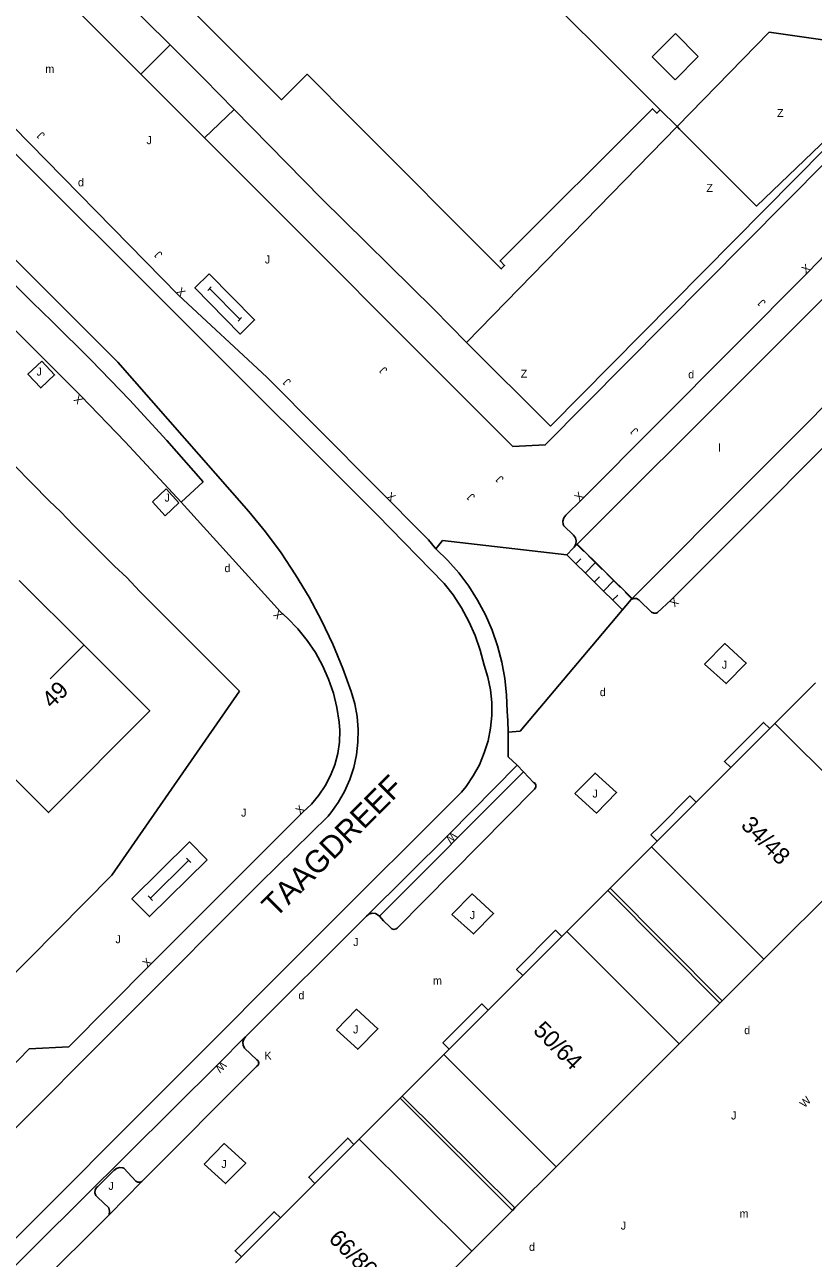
# Model space of a CAD drawing. Extents: x 134999 to 136502, y 457398 to 459002.
# Drawn here: x 136393.8 to 136443.1, y 458017.2 to 458094.3 of the extents above; entities that cross this region are included whole.
import ezdxf

# ---------------------------------------------------------------- set-up
doc = ezdxf.new("R2010")
doc.units = 0
for name, color, linetype in [('RI_DGTB_15', 7, 'Continuous'), ('RI_DGTB_19', 7, 'Continuous'), ('RI_DGTB_29', 7, 'Continuous'), ('RI_DGTB_3', 7, 'Continuous'), ('RI_DGTB_30', 7, 'Continuous'), ('RI_DGTB_31', 7, 'Continuous'), ('RI_DGTB_32', 7, 'Continuous'), ('RI_DGTB_35', 7, 'Continuous'), ('RI_DGTB_36', 7, 'Continuous'), ('RI_DGTB_37', 7, 'Continuous'), ('RI_DGTB_4', 7, 'Continuous'), ('RI_DGTB_43', 7, 'Continuous'), ('RI_DGTB_49', 7, 'Continuous'), ('RI_DGTB_53', 7, 'Continuous'), ('RI_DGTB_54', 7, 'Continuous'), ('RI_DGTB_55', 7, 'Continuous'), ('RI_DGTB_7', 7, 'Continuous')]:
    doc.layers.add(name, color=color, linetype=linetype)

msp = doc.modelspace()

# ---------------------------------------------------------------- linework, layer by layer
at = {"layer": 'RI_DGTB_15'}
msp.add_line((136397.504, 458055.563), (136395.382, 458053.444), dxfattribs=at)
msp.add_line((136397.504, 458055.563), (136395.382, 458053.444), dxfattribs=at)
msp.add_line((136397.504, 458055.563), (136395.382, 458053.444), dxfattribs=at)
at = {"layer": 'RI_DGTB_19'}
msp.add_lwpolyline([(136447.491, 458090.614), (136447.644, 458090.464), (136426.643, 458069.236), (136421.397, 458074.453)], dxfattribs=at)
at = {"layer": 'RI_DGTB_29'}
for points in [[(136405.321, 458078.747), (136404.431, 458077.867), (136407.27, 458074.991), (136408.16, 458075.87), (136405.321, 458078.747)], [(136405.46, 458077.938), (136405.238, 458077.718)], [(136407.242, 458075.91), (136405.349, 458077.827)], [(136407.353, 458076.019), (136407.131, 458075.8)], [(136405.198, 458042.148), (136404.099, 458043.261), (136400.503, 458039.712), (136401.602, 458038.599), (136405.198, 458042.148)], [(136401.652, 458039.747), (136404.049, 458042.113)], [(136404.187, 458041.974), (136403.912, 458042.252)], [(136401.789, 458039.608), (136401.515, 458039.886)]]:
    msp.add_lwpolyline(points, dxfattribs=at)
at = {"layer": 'RI_DGTB_3'}
for points in [[(136433.51, 458088.996), (136423.964, 458098.542), (136428.49, 458103.068)], [(136433.51, 458088.996), (136433.298, 458088.784), (136433.015, 458089.067), (136423.504, 458079.556), (136423.787, 458079.273), (136423.575, 458079.061), (136414.351, 458088.306)]]:
    msp.add_lwpolyline(points, dxfattribs=at)
at = {"layer": 'RI_DGTB_31'}
for p, q in [((136401.778, 458064.505), (136402.645, 458065.311)), ((136402.645, 458065.311), (136403.44, 458064.454)), ((136402.578, 458063.64), (136401.778, 458064.505)), ((136403.44, 458064.454), (136402.578, 458063.64)), ((136428.297, 458061.837), (136428.729, 458061.413)), ((136427.665, 458061.196), (136431.108, 458057.802)), ((136428.241, 458060.63), (136428.555, 458060.95)), ((136428.814, 458060.061), (136429.446, 458060.707)), ((136429.017, 458061.129), (136429.878, 458060.279)), ((136429.388, 458059.497), (136429.704, 458059.819)), ((136430.163, 458060.001), (136431.025, 458059.151)), ((136429.962, 458058.931), (136430.594, 458059.574)), ((136430.534, 458058.366), (136430.852, 458058.688)), ((136431.313, 458058.866), (136431.742, 458058.444))]:
    msp.add_line(p, q, dxfattribs=at)
msp.add_lwpolyline([(136394.874, 458073.299), (136395.669, 458072.442), (136394.807, 458071.628), (136394.007, 458072.493)], close=True, dxfattribs=at)
for points in [[(136436.278, 458054.376), (136437.538, 458055.656), (136438.878, 458054.436), (136437.618, 458053.156), (136436.278, 458054.376)], [(136428.18, 458046.284), (136429.44, 458047.564), (136430.78, 458046.344), (136429.52, 458045.064), (136428.18, 458046.284)], [(136420.491, 458038.732), (136421.751, 458040.012), (136423.091, 458038.792), (136421.831, 458037.512), (136420.491, 458038.732)], [(136413.272, 458031.532), (136414.532, 458032.812), (136415.872, 458031.592), (136414.612, 458030.312), (136413.272, 458031.532)], [(136405.009, 458023.137), (136406.269, 458024.417), (136407.609, 458023.197), (136406.349, 458021.917), (136405.009, 458023.137)]]:
    msp.add_lwpolyline(points, dxfattribs=at)
at = {"layer": 'RI_DGTB_4'}
for p, q in [((136393.464, 458059.603), (136397.513, 458055.552)), ((136440.667, 458050.661), (136443.216, 458053.209)), ((136440.667, 458050.661), (136447.695, 458043.644)), ((136439.977, 458035.931), (136447.695, 458043.644)), ((136439.977, 458035.931), (136432.968, 458042.961)), ((136427.673, 458037.67), (136430.236, 458040.231)), ((136427.673, 458037.67), (136434.686, 458030.642)), ((136434.686, 458030.642), (136437.226, 458033.182)), ((136434.686, 458030.642), (136427.003, 458022.964)), ((136427.003, 458022.964), (136419.978, 458029.975)), ((136414.689, 458024.687), (136417.26, 458027.257)), ((136414.689, 458024.687), (136421.734, 458017.697)), ((136421.734, 458017.697), (136424.269, 458020.231)), ((136421.734, 458017.697), (136414.008, 458009.977))]:
    msp.add_line(p, q, dxfattribs=at)
for points in [[(136414.351, 458088.306), (136411.448, 458091.216), (136409.85, 458089.622), (136402.639, 458096.852), (136404.412, 458098.626)], [(136397.513, 458055.552), (136401.609, 458051.456), (136395.288, 458045.097), (136391.237, 458049.144)], [(136440.667, 458050.661), (136440.349, 458050.343)], [(136440.349, 458050.343), (136437.91, 458047.903)], [(136437.91, 458047.903), (136435.753, 458045.746)], [(136435.753, 458045.746), (136433.314, 458043.307)], [(136430.376, 458040.371), (136432.968, 458042.961)], [(136433.314, 458043.307), (136432.968, 458042.961)], [(136430.236, 458040.231), (136430.376, 458040.371)], [(136427.673, 458037.67), (136427.355, 458037.352)], [(136427.355, 458037.352), (136424.916, 458034.912)], [(136437.379, 458033.334), (136439.977, 458035.931)], [(136424.916, 458034.912), (136422.759, 458032.755)], [(136437.226, 458033.182), (136437.379, 458033.334)], [(136422.759, 458032.755), (136420.32, 458030.316)], [(136417.387, 458027.384), (136419.978, 458029.975)], [(136420.32, 458030.316), (136419.978, 458029.975)], [(136417.26, 458027.257), (136417.387, 458027.384)], [(136414.371, 458024.369), (136411.932, 458021.929)], [(136414.689, 458024.687), (136414.371, 458024.369)], [(136424.433, 458020.395), (136427.003, 458022.964)], [(136411.932, 458021.929), (136409.775, 458019.773)], [(136409.775, 458019.773), (136407.336, 458017.333)], [(136424.269, 458020.231), (136424.433, 458020.395)], [(136407.336, 458017.333), (136406.962, 458016.96)]]:
    msp.add_lwpolyline(points, dxfattribs=at)
at = {"layer": 'RI_DGTB_49'}
for points in [[(136447.491, 458090.614), (136439.52, 458082.986), (136434.715, 458087.791)], [(136433.51, 458088.996), (136434.558, 458087.948)], [(136434.558, 458087.948), (136434.715, 458087.791)]]:
    msp.add_lwpolyline(points, dxfattribs=at)
at = {"layer": 'RI_DGTB_53'}
for p, q in [((136433.001, 458092.31), (136434.452, 458093.762)), ((136434.452, 458093.762), (136435.887, 458092.328)), ((136440.306, 458093.842), (136445.058, 458093.17)), ((136434.436, 458090.876), (136433.001, 458092.31)), ((136435.887, 458092.328), (136434.436, 458090.876)), ((136391.977, 458089.076), (136403.411, 458077.428)), ((136406.884, 458089.024), (136405.032, 458087.249)), ((136442.789, 458078.897), (136449.738, 458086.123)), ((136428.636, 458064.684), (136442.789, 458078.897)), ((136403.411, 458077.428), (136408.938, 458072.301)), ((136408.938, 458072.301), (136419.025, 458062.139)), ((136403.577, 458064.49), (136404.952, 458065.755)), ((136409.78, 458057.641), (136403.577, 458064.49)), ((136428.636, 458064.684), (136427.617, 458063.665)), ((136420.001, 458059.415), (136415.83, 458063.696)), ((136428.059, 458062.452), (136427.48, 458063.017)), ((136419.025, 458062.139), (136419.493, 458061.574)), ((136419.493, 458061.574), (136419.913, 458062.091)), ((136419.913, 458062.091), (136427.665, 458061.196)), ((136428.072, 458061.622), (136427.665, 458061.196)), ((136428.309, 458061.858), (136431.753, 458058.463)), ((136432.221, 458058.344), (136432.969, 458057.619)), ((136415.966, 458038.619), (136424.972, 458047.639)), ((136412.284, 458037.578), (136421.086, 458046.365)), ((136417.063, 458037.882), (136425.659, 458046.554)), ((136412.765, 458044.879), (136408.511, 458040.717)), ((136313.841, 457945.834), (136408.511, 458040.717)), ((136407.606, 458031.082), (136415.152, 458038.626)), ((136407.528, 458031.038), (136407.545, 458031.023)), ((136392.048, 458028.245), (136394.07, 458030.329)), ((136408.302, 458029.655), (136407.529, 458030.381)), ((136401.122, 458022.056), (136408.277, 458029.231)), ((136399.991, 458022.887), (136400.745, 458022.079)), ((136398.378, 458021.739), (136399.369, 458022.743)), ((136399.048, 458020.397), (136398.365, 458021.049)), ((136385.051, 458006.006), (136399.074, 458019.97))]:
    msp.add_line(p, q, dxfattribs=at)
for points in [[(136292.726, 458186.684), (136297.085, 458182.199), (136415.83, 458063.696)], [(136305.936, 458166.95), (136333.693, 458139.255), (136399.61, 458073.24), (136407.8, 458063.906)], [(136394.281, 458076.959), (136367.44, 458103.774), (136315.534, 458155.736), (136314.067, 458154.349)], [(136418.68, 458119.971), (136426.25, 458127.529), (136428.015, 458127.905), (136456.323, 458099.645), (136456.418, 458098.424), (136426.326, 458068.061), (136424.308, 458067.96), (136405.032, 458087.249)], [(136401.066, 458091.217), (136396.425, 458095.862), (136396.521, 458097.858), (136401.203, 458102.469), (136401.378, 458102.317)], [(136440.306, 458093.842), (136434.558, 458087.948)], [(136401.066, 458091.217), (136402.887, 458093.048)], [(136428.309, 458061.858), (136459.955, 458093.431)], [(136405.032, 458087.249), (136401.066, 458091.217)], [(136431.753, 458058.463), (136462.465, 458089.261), (136463.171, 458089.969)], [(136434.558, 458087.948), (136421.397, 458074.453)], [(136433.337, 458057.601), (136434.2, 458058.386), (136448.779, 458072.993), (136463.108, 458087.295), (136463.948, 458088.248)], [(136404.952, 458065.755), (136402.679, 458068.345), (136400.345, 458070.881), (136397.954, 458073.362), (136395.505, 458075.788), (136394.281, 458076.959)], [(136407.8, 458063.906), (136408.84, 458062.637), (136409.817, 458061.319), (136410.729, 458059.955), (136411.573, 458058.548), (136412.348, 458057.101), (136413.051, 458055.619), (136413.681, 458054.104), (136414.207, 458052.65)], [(136427.617, 458063.665), (136427.487, 458063.503), (136427.429, 458063.305), (136427.448, 458063.099), (136427.48, 458063.017)], [(136428.132, 458061.682), (136428.233, 458061.862), (136428.259, 458062.067), (136428.206, 458062.267), (136428.081, 458062.432), (136428.059, 458062.452)], [(136419.493, 458061.574), (136420.236, 458060.847), (136420.921, 458060.066), (136421.544, 458059.234), (136422.101, 458058.356), (136422.589, 458057.439), (136423.005, 458056.486), (136423.347, 458055.505), (136423.612, 458054.5), (136423.799, 458053.477), (136423.907, 458052.444), (136423.935, 458051.405), (136423.984, 458050.844), (136424.017, 458050.11)], [(136428.072, 458061.622), (136428.132, 458061.682)], [(136428.132, 458061.682), (136428.309, 458061.858)], [(136422.504, 458054.311), (136422.264, 458055.246), (136421.947, 458056.158), (136421.557, 458057.041), (136421.094, 458057.888), (136420.563, 458058.694), (136420.001, 458059.415)], [(136431.69, 458058.4), (136424.756, 458050.18), (136424.017, 458050.11)], [(136431.69, 458058.4), (136431.845, 458058.475), (136432.018, 458058.473), (136432.172, 458058.394), (136432.221, 458058.344)], [(136431.69, 458058.4), (136431.753, 458058.463)], [(136413.458, 458050.75), (136413.311, 458051.662), (136413.086, 458052.559), (136412.784, 458053.433), (136412.408, 458054.277), (136411.961, 458055.086), (136411.445, 458055.853), (136410.865, 458056.573), (136410.224, 458057.24), (136409.78, 458057.641)], [(136432.969, 458057.619), (136433.1, 458057.55), (136433.25, 458057.556), (136433.337, 458057.601)], [(136422.504, 458054.311), (136422.742, 458053.547), (136422.902, 458052.764), (136422.984, 458051.968), (136422.986, 458051.168), (136422.907, 458050.372), (136422.75, 458049.588), (136422.515, 458048.823), (136422.206, 458048.086), (136421.824, 458047.383), (136421.373, 458046.722), (136421.086, 458046.365)], [(136414.207, 458052.65), (136414.429, 458051.88), (136414.574, 458051.092), (136414.639, 458050.294), (136414.624, 458049.492), (136414.53, 458048.697), (136414.357, 458047.915), (136414.106, 458047.153), (136413.782, 458046.421), (136413.385, 458045.725), (136412.921, 458045.071), (136412.765, 458044.879)], [(136411.187, 458045.127), (136411.711, 458045.624), (136412.177, 458046.175), (136412.579, 458046.774), (136412.912, 458047.415), (136413.173, 458048.088), (136413.357, 458048.785), (136413.463, 458049.499), (136413.489, 458050.221), (136413.458, 458050.75)], [(136424.017, 458050.11), (136424.012, 458048.574), (136424.578, 458048.054)], [(136424.578, 458048.054), (136420.328, 458043.752), (136415.152, 458038.626)], [(136424.972, 458047.639), (136424.578, 458048.054)], [(136425.595, 458046.985), (136424.972, 458047.639)], [(136425.659, 458046.554), (136425.732, 458046.679), (136425.729, 458046.824), (136425.651, 458046.946), (136425.595, 458046.985)], [(136394.07, 458030.329), (136396.55, 458030.471), (136401.635, 458035.577), (136411.187, 458045.127)], [(136415.152, 458038.626), (136415.312, 458038.754), (136415.508, 458038.812), (136415.712, 458038.791), (136415.892, 458038.694), (136415.966, 458038.619)], [(136415.966, 458038.619), (136416.224, 458038.339), (136416.63, 458037.938)], [(136313.153, 457938.393), (136316.155, 457941.282), (136412.284, 458037.578)], [(136416.63, 458037.938), (136416.73, 458037.833), (136416.87, 458037.795), (136417.008, 458037.836), (136417.063, 458037.882)], [(136407.528, 458031.038), (136405.929, 458029.423), (136391.686, 458015.306), (136379.672, 458003.232)], [(136407.529, 458030.381), (136407.44, 458030.558), (136407.426, 458030.758), (136407.491, 458030.947), (136407.545, 458031.023)], [(136407.545, 458031.023), (136407.606, 458031.082)], [(136408.277, 458029.231), (136408.382, 458029.317), (136408.423, 458029.446), (136408.385, 458029.577), (136408.302, 458029.655)], [(136399.369, 458022.743), (136399.533, 458022.871), (136399.733, 458022.927), (136399.94, 458022.905), (136399.991, 458022.887)], [(136401.122, 458022.056), (136399.074, 458019.97)], [(136400.745, 458022.079), (136400.873, 458022.002), (136401.022, 458022.001), (136401.122, 458022.056)], [(136398.365, 458021.049), (136398.24, 458021.177), (136398.182, 458021.347), (136398.202, 458021.525), (136398.297, 458021.677), (136398.378, 458021.739)], [(136399.074, 458019.97), (136399.099, 458020.19), (136399.048, 458020.397)]]:
    msp.add_lwpolyline(points, dxfattribs=at)
at = {"layer": 'RI_DGTB_54'}
for p, q in [((136395.331, 458064.575), (136391.937, 458068.02)), ((136396.058, 458063.89), (136395.331, 458064.575)), ((136396.845, 458063.055), (136396.058, 458063.89)), ((136399.414, 458060.49), (136396.845, 458063.055)), ((136400.172, 458059.772), (136399.414, 458060.49)), ((136400.972, 458058.931), (136400.172, 458059.772)), ((136407.219, 458052.679), (136400.972, 458058.931)), ((136399.245, 458041.186), (136407.219, 458052.679)), ((136392.403, 458034.247), (136399.245, 458041.186))]:
    msp.add_line(p, q, dxfattribs=at)
msp.add_lwpolyline([(136403.577, 458064.49), (136400.079, 458068.251), (136397.314, 458071.122), (136366.582, 458101.812), (136314.067, 458154.349)], dxfattribs=at)
at = {"layer": 'RI_DGTB_55'}
for points in [[(136402.887, 458093.048), (136398.187, 458097.721), (136402.054, 458101.629), (136401.446, 458102.259)], [(136406.884, 458089.024), (136405.016, 458090.931), (136402.887, 458093.048)], [(136421.397, 458074.453), (136419.37, 458076.538), (136412.338, 458083.455), (136406.884, 458089.024)]]:
    msp.add_lwpolyline(points, dxfattribs=at)
at = {"layer": 'RI_DGTB_7'}
for p, q in [((136424.269, 458020.231), (136417.26, 458027.257)), ((136417.387, 458027.384), (136424.433, 458020.395))]:
    msp.add_line(p, q, dxfattribs=at)
for points in [[(136437.91, 458047.903), (136437.522, 458048.292), (136439.961, 458050.732), (136440.349, 458050.343)], [(136433.411, 458044.182), (136435.365, 458046.136), (136435.753, 458045.746)], [(136433.314, 458043.307), (136432.926, 458043.696), (136433.411, 458044.182)], [(136437.226, 458033.182), (136430.236, 458040.231)], [(136430.376, 458040.371), (136437.379, 458033.334)], [(136424.916, 458034.912), (136424.528, 458035.301), (136426.967, 458037.741), (136427.355, 458037.352)], [(136420.32, 458030.316), (136419.932, 458030.705), (136422.371, 458033.145), (136422.759, 458032.755)], [(136411.932, 458021.929), (136411.544, 458022.318), (136413.983, 458024.758), (136414.371, 458024.369)], [(136407.336, 458017.333), (136406.948, 458017.722), (136409.387, 458020.162), (136409.775, 458019.773)]]:
    msp.add_lwpolyline(points, dxfattribs=at)

# ---------------------------------------------------------------- texts
at = {"layer": 'RI_DGTB_29'}
for p in [(136397.129, 458084.219), (136435.257, 458072.223), (136406.286, 458060.115), (136429.732, 458052.369), (136410.9, 458033.43), (136438.755, 458031.252), (136425.309, 458017.714)]:
    msp.add_text('d', height=0.5, dxfattribs=at).set_placement(p)
at = {"layer": 'RI_DGTB_30'}
for s, height, rotation, p in [('X', 0.499, 38.96253, (136442.595, 458078.74)), ('X', 0.499, 315.03903, (136403.234, 458077.605)), ('X', 0.499, 134.9266, (136397.48, 458070.908)), ('X', 0.499, 320.03897, (136416.356, 458064.771)), ('X', 0.499, 45.07928, (136428.46, 458064.507)), ('X', 0.5, 222.30117, (136434.385, 458058.554)), ('X', 0.5, 134.97519, (136409.957, 458057.464)), ('X', 0.5, 44.9934, (136411.011, 458044.951)), ('W', 0.5, 225.35562, (136420.504, 458043.93)), ('X', 0.5, 45.12036, (136401.459, 458035.4)), ('W', 0.5, 225.28959, (136406.105, 458029.601)), ('W', 0.499, 45.06169, (136442.523, 458026.62))]:
    msp.add_text(s, height=height, rotation=rotation, dxfattribs=at).set_placement(p)
msp.add_text('K', height=0.5, dxfattribs=at).set_placement((136408.78, 458029.665))
at = {"layer": 'RI_DGTB_31'}
for p in [(136395.102, 458087.445), (136402.446, 458079.994), (136440.139, 458076.98), (136416.498, 458072.765), (136410.474, 458072.031), (136432.178, 458068.959), (136423.768, 458065.962), (136421.975, 458064.851)]:
    msp.add_text('J', height=0.499, rotation=135.03905, dxfattribs=at).set_placement(p)
for p in [(136401.414, 458086.852), (136408.81, 458079.399), (136394.539, 458072.397), (136402.54, 458064.525), (136437.358, 458054.082), (136429.273, 458046.032), (136407.319, 458044.841), (136421.61, 458038.438), (136399.472, 458036.935), (136414.329, 458036.756), (136414.315, 458031.297), (136437.936, 458025.922), (136406.087, 458022.894), (136399.031, 458021.527), (136431.039, 458019.044)]:
    msp.add_text('J', height=0.5, dxfattribs=at).set_placement(p)
at = {"layer": 'RI_DGTB_32'}
for p in [(136440.809, 458088.547), (136436.395, 458083.872), (136424.792, 458072.265)]:
    msp.add_text('Z', height=0.5, dxfattribs=at).set_placement(p)
at = {"layer": 'RI_DGTB_35'}
msp.add_text('49', height=1.054, rotation=44.9511, dxfattribs=at).set_placement((136395.508, 458051.548))
at = {"layer": 'RI_DGTB_36'}
for s, p in [('34/48', (136438.489, 458044.239)), ('50/64', (136425.511, 458031.421)), ('66/80', (136412.73, 458018.406))]:
    msp.add_text(s, height=1.054, rotation=314.9918, dxfattribs=at).set_placement(p)
at = {"layer": 'RI_DGTB_37'}
msp.add_text('TAAGDREEF', height=1.4, rotation=45.0238, dxfattribs=at).set_placement((136409.47, 458038.475))
msp.add_text('TAAGDREEF', height=1.4, rotation=45.0238, dxfattribs=at).set_placement((136409.47, 458038.475))
msp.add_text('TAAGDREEF', height=1.4, rotation=45.0238, dxfattribs=at).set_placement((136409.47, 458038.475))
at = {"layer": 'RI_DGTB_43'}
for s, p in [('m', (136395.09, 458091.306)), ('l', (136437.131, 458067.635)), ('m', (136419.31, 458034.349)), ('m', (136438.463, 458019.799))]:
    msp.add_text(s, height=0.5, dxfattribs=at).set_placement(p)

doc.saveas('drawing.dxf')
